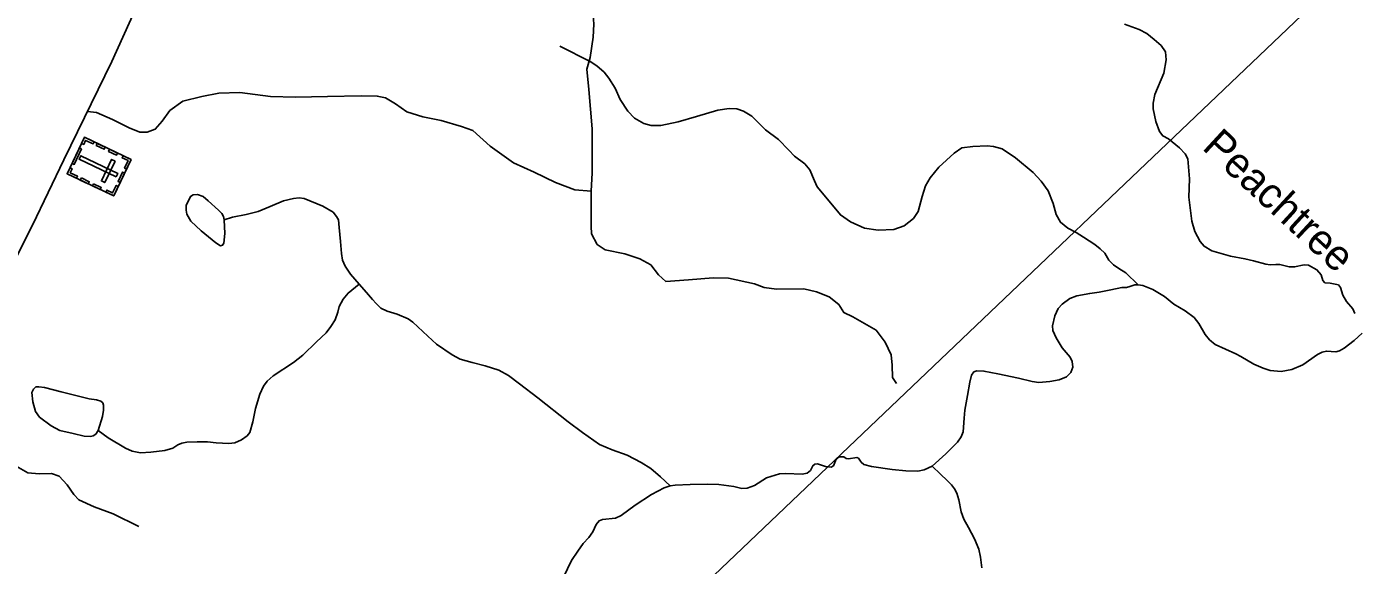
# Model space of a CAD drawing. Extents: x 2126262 to 2293712, y 749403 to 919119.
# Drawn here: x 2245347 to 2251899, y 846622 to 849281 of the extents above; entities that cross this region are included whole.
import ezdxf

# ---------------------------------------------------------------- set-up
doc = ezdxf.new("R2010")
doc.units = 0
for name, color, linetype in [('Exist Cultural Cemetery CELL', 7, 'Continuous'), ('Exist Hydrographic Creek Single Shore', 7, 'Continuous'), ('Exist Hydrographic Creek Single Shore Label', 7, 'Continuous'), ('Exist Hydrographic Misc Water Feature', 7, 'Continuous'), ('Exist Road Non-System Type 51', 7, 'Continuous'), ('Exist Road Secondary Type 51 Attributed', 7, 'Continuous'), ('Exist Utilities Electrical Transmission Line', 7, 'Continuous')]:
    doc.layers.add(name, color=color, linetype=linetype)

msp = doc.modelspace()

# ---------------------------------------------------------------- linework, layer by layer
at = {"layer": 'Exist Cultural Cemetery CELL'}
for points in [[(2245863.1, 848624.5), (2245777.4, 848444.8), (2245547.5, 848554.4), (2245633.2, 848734.1)], [(2245618.9, 848677.3), (2245582.3, 848600.7), (2245572, 848605.6), (2245608.6, 848682.2)], [(2245619, 848704.3), (2245629.4, 848699.3), (2245638.9, 848719.2), (2245675.4, 848701.8), (2245680.2, 848711.8), (2245633.3, 848734.2)], [(2245696.4, 848704), (2245735.5, 848685.4), (2245730.6, 848675.1), (2245691.5, 848693.8)], [(2245789.7, 848538.7), (2245797.7, 848555.6), (2245614.7, 848642.9), (2245606.7, 848626)], [(2245784.1, 848617), (2245767.2, 848625), (2245716.5, 848518.7), (2245733.4, 848510.7)], [(2245757, 848675.1), (2245796.1, 848656.4), (2245791.2, 848646.2), (2245752.1, 848664.8)], [(2245824, 848643.2), (2245819.1, 848632.9), (2245848.1, 848619), (2245830.7, 848582.4), (2245840.7, 848577.7), (2245863.1, 848624.5)], [(2245561.8, 848584.3), (2245572.2, 848579.4), (2245562.7, 848559.5), (2245599.2, 848542.1), (2245594.4, 848532.1), (2245547.5, 848554.4)], [(2245831.2, 848557.7), (2245808.8, 848510.9), (2245798.6, 848515.8), (2245820.9, 848562.6)], [(2245617.7, 848533.6), (2245656.7, 848514.9), (2245651.8, 848504.7), (2245612.7, 848523.3)], [(2245677.1, 848505.2), (2245716.2, 848486.5), (2245711.3, 848476.3), (2245672.2, 848494.9)], [(2245738.2, 848463.4), (2245743.1, 848473.7), (2245772.1, 848459.8), (2245789.6, 848496.4), (2245799.6, 848491.6), (2245777.3, 848444.8)]]:
    msp.add_lwpolyline(points, close=True, dxfattribs=at)
at = {"layer": 'Exist Hydrographic Creek Single Shore'}
msp.add_lwpolyline([(2251900.1, 847864.1), (2251890.3, 847887.9), (2251858.9, 847923.8), (2251841.5, 847955.3), (2251829.5, 847993.3), (2251819.8, 848006.3), (2251779.6, 848013.9), (2251753, 848015.6), (2251743.2, 848027.5), (2251734.5, 848055.8), (2251713.9, 848080.7), (2251672.7, 848103.6), (2251651, 848105.7), (2251603.2, 848094.9), (2251577.1, 848094.9), (2251530.5, 848106.8), (2251510.9, 848106.8), (2251482.7, 848104.6), (2251462.1, 848107.9), (2251401.3, 848125.3), (2251358.9, 848135.1), (2251287.3, 848148.1), (2251196.1, 848174.2), (2251157, 848197), (2251137.5, 848220.9), (2251111.4, 848268.7), (2251097.3, 848319.7), (2251081.5, 848438.5), (2251084.7, 848528.7), (2251076.1, 848628.6), (2251063, 848653.2), (2251035.9, 848682.5), (2250981.6, 848727), (2250953.4, 848741.1), (2250937.1, 848762.9), (2250919.7, 848811.7), (2250905.6, 848874.7), (2250905.6, 848903), (2250914.3, 848945.3), (2250958.8, 849051.2), (2250969.7, 849116.4), (2250966.4, 849155.5), (2250944.7, 849187), (2250911, 849216.3), (2250875.2, 849245.7), (2250836.6, 849265.9), (2250764.9, 849293)], dxfattribs=at)
at = {"layer": 'Exist Hydrographic Misc Water Feature'}
for points in [[(2250831.7, 848005.7), (2250770.9, 848065.5), (2250737.2, 848087.2), (2250710.1, 848105.6), (2250687.3, 848128.5), (2250666.7, 848162.1), (2250644.9, 848183.8), (2250617.8, 848204.5), (2250561.4, 848240.9), (2250526.6, 848263.7), (2250484.3, 848286.5), (2250448.5, 848314.7), (2250427.8, 848353.8), (2250412.6, 848408.1), (2250387.1, 848470.7), (2250353.5, 848518.5), (2250313.3, 848560.9), (2250226.5, 848632.5), (2250160.2, 848677.1), (2250117.9, 848689), (2250086.4, 848692.3), (2250015.9, 848689), (2249961.6, 848681.4), (2249923.6, 848655.4), (2249848.7, 848586.9), (2249804.9, 848534), (2249783.2, 848494.9), (2249766.9, 848442.8), (2249746.3, 848367.8), (2249723.5, 848334.2), (2249677.9, 848297.2), (2249626.9, 848278.8), (2249548.7, 848276.6), (2249481.4, 848286.4), (2249412, 848316.8), (2249363.1, 848351.6), (2249291.5, 848438.4), (2249248, 848489.5), (2249235, 848519.9), (2249211.1, 848574.2), (2249187.9, 848603), (2249136.9, 848641), (2249108.7, 848670.3), (2249056.5, 848723.6), (2248993.6, 848771.4), (2248925.2, 848838.7), (2248885, 848863.7), (2248852.5, 848874.5), (2248814.5, 848875.6), (2248758, 848868), (2248652.7, 848836.5), (2248562.6, 848810.5), (2248477.5, 848793.1), (2248428.7, 848793.1), (2248392.8, 848802.9), (2248347.2, 848828.9), (2248314.7, 848862.6), (2248275.6, 848920.2), (2248251.7, 848976.1), (2248220.2, 849026.1), (2248196.4, 849055.4), (2248160.5, 849086.9), (2248128, 849107.5), (2247979.2, 849183.6)], [(2246989.2, 848009), (2246945.7, 848058.7), (2246918.6, 848098.9), (2246905.5, 848128.2), (2246901.2, 848160.8), (2246896.9, 848219.5), (2246889.3, 848288.4), (2246886, 848326.4), (2246877.3, 848343.8), (2246860, 848364.5), (2246808.9, 848393.8), (2246716.7, 848431.8), (2246692.8, 848435.1), (2246664.6, 848432.9), (2246615.7, 848420.9), (2246549.5, 848392.7), (2246490.3, 848368.8), (2246431.7, 848353.6), (2246363.3, 848339.5), (2246323.1, 848327.5)], [(2246989.2, 848009), (2246933.8, 847965.5), (2246909.9, 847935.1), (2246890.4, 847899.3), (2246882.8, 847872.1), (2246869.7, 847834.1), (2246848, 847800.4), (2246825.2, 847770), (2246778, 847725), (2246710.7, 847658.8), (2246665.1, 847622.9), (2246564.2, 847556.7), (2246534.8, 847531.7), (2246516.4, 847506.7), (2246497.9, 847466.5), (2246477.3, 847395.9), (2246463.2, 847330.8), (2246449.1, 847278.1), (2246436.1, 847261.8), (2246407.8, 847242.2), (2246375.3, 847227), (2246344.9, 847223.8), (2246283, 847227), (2246240.7, 847231.4), (2246188.6, 847232.5), (2246138.6, 847230.3), (2246113.2, 847225.9), (2246093.7, 847216.2), (2246068.7, 847199.9), (2246029.6, 847189), (2245960.2, 847181.4), (2245910.2, 847178.1), (2245869, 847185.7), (2245835.3, 847201), (2245750.6, 847250.9), (2245700.7, 847286.8)], [(2248522.5, 847014), (2248475.2, 847059.6), (2248427.4, 847099.8), (2248379.6, 847130.2), (2248310.2, 847166.1), (2248236.4, 847192.2), (2248174.5, 847218.2), (2248090.9, 847278), (2248018.8, 847330.6), (2247870.1, 847448), (2247780, 847518.6), (2247725.7, 847558.7), (2247676.9, 847584.8), (2247610.6, 847606.5), (2247546.6, 847622.3), (2247486.9, 847639.7), (2247447.8, 847660.3), (2247369.6, 847713.5), (2247327.8, 847752.6), (2247252.9, 847822.1), (2247230.1, 847838.4), (2247175.9, 847862.3), (2247127, 847876.4), (2247095.5, 847891.7), (2247071.7, 847913.4), (2247054.3, 847934), (2247023.9, 847967.7), (2246989.2, 848009)], [(2250831.7, 848005.7), (2250814.7, 848006.2), (2250790.8, 847997.5), (2250774.5, 847993.1), (2250751.7, 847993.1), (2250697.5, 847982.3), (2250639.9, 847970.3), (2250593.2, 847963.8), (2250529.2, 847951.9), (2250495.5, 847938.8), (2250456.5, 847910.6), (2250436.9, 847889.9), (2250420.6, 847854.1), (2250408.7, 847804.1), (2250410.9, 847780.2), (2250427.2, 847744.4), (2250457.5, 847695.5), (2250496.1, 847649.4), (2250506.9, 847627.6), (2250509.1, 847599.4), (2250499.3, 847573.3), (2250478.7, 847552.7), (2250441.8, 847537.5), (2250396.2, 847529.9), (2250341.9, 847524.4), (2250309.4, 847528.8), (2250242.1, 847545.1), (2250138.9, 847567.9), (2250070.5, 847580.9), (2250035.8, 847582), (2250021.7, 847576.6), (2250009.8, 847561.4), (2250001.1, 847526.6), (2249990.2, 847460.4), (2249976.1, 847387.6), (2249973.4, 847349.1), (2249969, 847281.8), (2249959.3, 847256.8), (2249939.7, 847229.7), (2249883.3, 847173.2), (2249816, 847112.3)], [(2251937.6, 847767.2), (2251897.5, 847732.4), (2251848.6, 847694.4), (2251825.8, 847681.4), (2251807.4, 847676), (2251760.7, 847679.2), (2251739, 847674.9), (2251717.3, 847662.9), (2251644.5, 847610.8), (2251589.9, 847589.1), (2251536.7, 847579.3), (2251482.5, 847583.6), (2251448.8, 847595.6), (2251402.1, 847615.1), (2251338.1, 847653.1), (2251313.1, 847666.2), (2251212.2, 847711.8), (2251183.9, 847734.6), (2251162.2, 847760.7), (2251130.7, 847815), (2251107.9, 847845.4), (2251063.4, 847878), (2251007, 847911.7), (2250962.5, 847948.6), (2250904.4, 847982.9), (2250855.5, 848002.5), (2250831.7, 848005.7)], [(2249816, 847112.3), (2249776.2, 847093.3), (2249744.7, 847086.8), (2249685, 847089), (2249618.8, 847095.5), (2249515.7, 847110.7), (2249478.8, 847119.4), (2249465.8, 847131.3), (2249451.6, 847150.9), (2249443, 847154.1), (2249402.8, 847147.6), (2249390.9, 847149.8), (2249378.9, 847158.5), (2249356.9, 847158.5), (2249341.7, 847145.5), (2249328.6, 847114), (2249317.8, 847106.3), (2249289.6, 847110.7), (2249249.4, 847123.7), (2249236.4, 847121.6), (2249226.6, 847114), (2249214.7, 847090.1), (2249198.4, 847077), (2249173.4, 847071.6), (2249093.1, 847075.9), (2249062, 847073.8), (2248998, 847054.2), (2248938.3, 847016.2), (2248902.5, 847003.2), (2248876.4, 847002.1), (2248836.2, 847011.9), (2248763.5, 847021.6), (2248706, 847022.7), (2248621.3, 847020.5), (2248547.5, 847018.4), (2248522.5, 847014)], [(2249816, 847112.3), (2249856.1, 847072.2), (2249889.8, 847041.7), (2249911.5, 847018.9), (2249925.6, 847000.5), (2249936.5, 846978.2), (2249947.3, 846945.6), (2249958.2, 846885.9), (2249971.2, 846850), (2249994, 846808.8), (2250024.4, 846753.4), (2250046.1, 846702.3), (2250053.7, 846663.2), (2250060.2, 846609.4)], [(2248522.5, 847014), (2248493.2, 847004.6), (2248431.3, 846972), (2248349.9, 846918.8), (2248281.8, 846867.7), (2248252.5, 846854.7), (2248188.4, 846849.3), (2248172.2, 846841.7), (2248158, 846824.3), (2248141.8, 846788.4), (2248121.1, 846760.2), (2248094, 846729.3), (2248067.9, 846692.4), (2248036.5, 846645.7), (2247996.3, 846564.2)]]:
    msp.add_lwpolyline(points, dxfattribs=at)
for points in [[(2246323.1, 848327.5), (2246326.4, 848260.2), (2246319.9, 848211.3), (2246314.5, 848201.5), (2246304.7, 848199.4), (2246280.8, 848213.5), (2246209.2, 848272.1), (2246158.1, 848321), (2246137.5, 848354.7), (2246134.3, 848375.3), (2246135.3, 848398.1), (2246156, 848442.7), (2246169, 848450.3), (2246190.7, 848451.4), (2246218.9, 848442.7), (2246243.9, 848420.9), (2246293.8, 848375.3), (2246310.1, 848357.9), (2246318.8, 848343.8)], [(2245700.7, 847286.8), (2245689.2, 847270.1), (2245676.2, 847261.5), (2245662.1, 847258.2), (2245631.7, 847260.4), (2245577.4, 847272.3), (2245511.2, 847287.5), (2245468.8, 847310.3), (2245411.3, 847353.8), (2245391.8, 847382), (2245377.6, 847428.7), (2245373.3, 847474.3), (2245380.9, 847491.7), (2245392.8, 847502.6), (2245408, 847503.7), (2245436.3, 847500.4), (2245517.7, 847478.7), (2245656.6, 847443.9), (2245692.4, 847439.6), (2245713.1, 847432), (2245723.9, 847423.3), (2245727.2, 847412.4), (2245727.2, 847388.5), (2245721.8, 847357)]]:
    msp.add_lwpolyline(points, close=True, dxfattribs=at)
at = {"layer": 'Exist Road Non-System Type 51'}
for points in [[(2248110.8, 849630.2), (2248116.4, 849557.6), (2248133.2, 849462.6), (2248137.3, 849408.2), (2248146.4, 849291.6), (2248143.6, 849227.4), (2248128.3, 849128.2), (2248111.5, 849069.6), (2248121.3, 848970.5), (2248137.3, 848775.7), (2248138.7, 848643), (2248138.7, 848559.3), (2248133, 848469.2)], [(2245648.2, 848861.9), (2245692.5, 848856), (2245772, 848822.5), (2245854.3, 848780.6), (2245905.9, 848759.6), (2245942.2, 848759.6), (2245982.7, 848773.6), (2246016.1, 848814.1), (2246053.8, 848865.7), (2246118, 848911.8), (2246212.8, 848935.6), (2246295.8, 848951.6), (2246399.1, 848954.4), (2246551.1, 848934.9), (2246673.9, 848932.1), (2246832.9, 848934.9), (2246998.9, 848939), (2247077.7, 848937.7), (2247118.1, 848929.3), (2247166.9, 848898.6), (2247224.1, 848859.5), (2247302.3, 848834.4), (2247392.9, 848817.6), (2247493.4, 848786.9), (2247549.9, 848768), (2247635, 848691.2), (2247749.4, 848608.9), (2247851.2, 848561.4), (2247957.2, 848511.1), (2248052.1, 848474.8), (2248133, 848469.2)], [(2248133, 848469.2), (2248133.2, 848388.1), (2248133.2, 848296), (2248134.5, 848258.3), (2248163.1, 848205.9), (2248202.2, 848179.4), (2248299.9, 848159.8), (2248373.8, 848134.7), (2248426.8, 848105.4), (2248465.9, 848055.1), (2248500.7, 848023), (2248613.7, 848031.4), (2248735.1, 848041.2), (2248810.9, 848038.5), (2248939.2, 848011.9), (2248986.6, 847992.4), (2249048, 847985.4), (2249182, 847986.8), (2249244.7, 847971.4), (2249307.5, 847947.7), (2249354.9, 847910), (2249380, 847869.5), (2249423.3, 847848.6), (2249538.4, 847782.2), (2249583, 847723.6), (2249613.7, 847660.8), (2249617.9, 847610.5), (2249619.3, 847549.1), (2249638.8, 847519.8)], [(2244882, 847297.8), (2244951.7, 847266.4), (2245006.1, 847227.3), (2245084.2, 847198), (2245194.4, 847165.9), (2245272.5, 847125.4), (2245353.4, 847079.3), (2245409.2, 847073.7), (2245470.6, 847075.1), (2245508.9, 847061.9), (2245547.9, 847020), (2245581.4, 846971.1), (2245605.1, 846946), (2245680.5, 846911.1), (2245775.3, 846876.2), (2245900.9, 846814.8)]]:
    msp.add_lwpolyline(points, dxfattribs=at)
at = {"layer": 'Exist Road Secondary Type 51 Attributed'}
msp.add_lwpolyline([(2246012.3, 849702.4), (2245938.4, 849488.8), (2245767.5, 849108.3), (2245531, 848623.2), (2245376.9, 848299.9), (2245287.2, 848125.1), (2245163.8, 847857.7), (2244963.6, 847464.7), (2244882, 847297.8), (2244780.2, 847098.1), (2244621.8, 846737.2), (2244513.7, 846482.4), (2244438.4, 846298.1), (2244257.7, 845889.7), (2244019.2, 845317.3), (2243957.8, 845158.1), (2243918, 845075)], dxfattribs=at)
at = {"layer": 'Exist Utilities Electrical Transmission Line'}
msp.add_lwpolyline([(2258589.5, 855961.6), (2224042.3, 823040.9), (2221931.1, 819772.5), (2221268.6, 818725.6), (2220543, 817556.7), (2219765.7, 816313.7), (2218840.6, 814848.5), (2217782.2, 813143.1), (2216956.9, 811828.2)], dxfattribs=at)

# ---------------------------------------------------------------- texts
at = {"layer": 'Exist Hydrographic Creek Single Shore Label'}
msp.add_text('Peachtree', height=150, rotation=317.26355, dxfattribs=at).set_placement((2251141.9, 848678.9))

doc.saveas('drawing.dxf')
